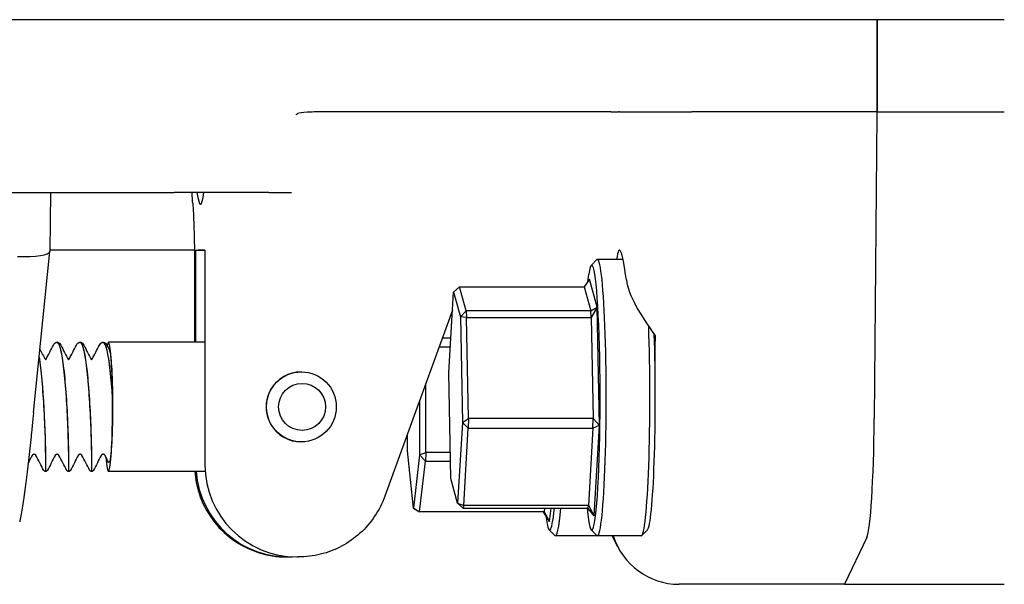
# Model space of a CAD drawing. Header units: inches. Extents: x 24 to 1128, y -69 to 748.
# Tile 575 of 656: x 1037.93 to 1040.6, y 357.08 to 358.61. Entities that reach past the tile are written whole.
import ezdxf

# ---------------------------------------------------------------- set-up
doc = ezdxf.new("R2010")
doc.units = ezdxf.units.IN
doc.header["$LTSCALE"] = 32
doc.header["$MEASUREMENT"] = 0
doc.layers.add('Visible (ANSI)', color=7, linetype='Continuous', lineweight=30)

msp = doc.modelspace()

# ---------------------------------------------------------------- linework, layer by layer
at = {"layer": 'Visible (ANSI)'}
for p, q in [((1040.59703, 358.60867), (1010.78453, 358.60867)), ((1040.25228, 358.35867), (1040.25228, 358.60867)), ((1040.25228, 358.60867), (1040.25228, 358.35867)), ((1038.83765, 358.35867), (1038.74688, 358.35867)), ((1039.26401, 358.35867), (1038.83765, 358.35867)), ((1039.52161, 358.35867), (1039.26401, 358.35867)), ((1039.52956, 358.35839), (1039.55064, 358.35839)), ((1039.55322, 358.35867), (1039.74989, 358.35867)), ((1040.25228, 358.35867), (1039.74989, 358.35867)), ((1040.25116, 358.35189), (1040.24422, 357.52701)), ((1040.25116, 358.35189), (1040.24422, 357.52701)), ((1040.25228, 358.35867), (1040.59703, 358.35867)), ((1037.22309, 358.13992), (1038.34583, 358.13992)), ((1038.01014, 358.13992), (1038.00802, 357.98061)), ((1038.60218, 358.13992), (1038.34583, 358.13992)), ((1038.60218, 358.13992), (1038.66334, 358.13992)), ((1037.96406, 357.54375), (1038.008, 357.98027)), ((1038.40041, 357.98367), (1038.00806, 357.98367)), ((1038.40454, 357.98367), (1038.42906, 357.98367)), ((1038.40454, 357.73367), (1038.40454, 357.98367)), ((1038.42906, 357.98367), (1038.42906, 357.40149)), ((1039.47654, 357.94232), (1039.49207, 357.95791)), ((1039.56314, 357.95867), (1039.49357, 357.95867)), ((1038.40073, 357.93476), (1038.40073, 357.73367)), ((1039.11941, 357.88386), (1039.10319, 357.87012)), ((1039.11941, 357.88386), (1039.45748, 357.88386)), ((1039.13706, 357.81933), (1039.11941, 357.88386)), ((1039.47178, 357.90464), (1039.45748, 357.88386)), ((1039.45748, 357.88386), (1039.47513, 357.81933)), ((1039.49247, 357.82899), (1039.47178, 357.90464)), ((1039.09026, 357.65118), (1039.10319, 357.87012)), ((1039.10319, 357.87012), (1039.12165, 357.80262)), ((1039.47513, 357.81933), (1039.49247, 357.82899)), ((1039.49247, 357.82899), (1039.47639, 357.80086)), ((1039.49867, 357.50803), (1039.49247, 357.82899)), ((1039.1003, 357.82114), (1038.91683, 357.31606)), ((1039.12165, 357.80262), (1039.13706, 357.81933)), ((1039.13832, 357.80086), (1039.12165, 357.80262)), ((1039.12165, 357.80262), (1039.12719, 357.51616)), ((1039.13706, 357.81933), (1039.13832, 357.80086)), ((1039.47513, 357.81933), (1039.13706, 357.81933)), ((1039.47639, 357.80086), (1039.47513, 357.81933)), ((1039.13832, 357.80086), (1039.47639, 357.80086)), ((1039.1436, 357.52704), (1039.13832, 357.80086)), ((1039.47639, 357.80086), (1039.48168, 357.52704)), ((1038.02815, 357.73367), (1038.02753, 357.73367)), ((1038.09059, 357.73367), (1038.08997, 357.73367)), ((1038.15302, 357.73367), (1038.1524, 357.73367)), ((1038.42906, 357.73367), (1038.1673, 357.73367)), ((1039.0958, 357.74492), (1039.07261, 357.74492)), ((1039.064, 357.72121), (1039.0944, 357.72121)), ((1038.69042, 357.65367), (1038.69003, 357.65367)), ((1039.09579, 357.36472), (1039.09026, 357.65118)), ((1039.02763, 357.43498), (1039.02787, 357.62175)), ((1039.01123, 357.57594), (1039.01104, 357.42869)), ((1039.12719, 357.51616), (1039.11426, 357.29722)), ((1039.12719, 357.51616), (1039.1436, 357.52704)), ((1039.14322, 357.50067), (1039.12719, 357.51616)), ((1039.1436, 357.52704), (1039.14322, 357.50067)), ((1039.48168, 357.52704), (1039.1436, 357.52704)), ((1039.48129, 357.50067), (1039.48168, 357.52704)), ((1039.49867, 357.50803), (1039.48129, 357.50067)), ((1039.48168, 357.52704), (1039.49867, 357.50803)), ((1039.48418, 357.2627), (1039.49867, 357.50803)), ((1038.97822, 357.43921), (1038.97828, 357.48523)), ((1039.13086, 357.29138), (1039.14322, 357.50067)), ((1039.14322, 357.50067), (1039.48129, 357.50067)), ((1039.48129, 357.50067), (1039.46893, 357.29138)), ((1038.69042, 357.46367), (1038.69003, 357.46367)), ((1038.99444, 357.28423), (1038.97822, 357.43921)), ((1039.01104, 357.42869), (1038.99444, 357.28423)), ((1039.01104, 357.42869), (1039.02763, 357.43498)), ((1039.02674, 357.41182), (1039.01104, 357.42869)), ((1039.02763, 357.43498), (1039.02674, 357.41182)), ((1039.09443, 357.43498), (1039.02763, 357.43498)), ((1039.01088, 357.27373), (1039.02674, 357.41182)), ((1039.02674, 357.41182), (1039.09488, 357.41182)), ((1037.99693, 357.38367), (1037.99631, 357.38367)), ((1038.05937, 357.38367), (1038.05875, 357.38367)), ((1038.12181, 357.38367), (1038.12119, 357.38367)), ((1038.42969, 357.38367), (1038.1673, 357.38367)), ((1039.11426, 357.29722), (1039.09579, 357.36472)), ((1039.12922, 357.28348), (1039.11426, 357.29722)), ((1039.11426, 357.29722), (1039.13086, 357.29138)), ((1039.00916, 357.27428), (1038.99444, 357.28423)), ((1038.99444, 357.28423), (1039.01088, 357.27373)), ((1039.01088, 357.27373), (1039.00916, 357.27428)), ((1039.34895, 357.27373), (1039.01088, 357.27373)), ((1039.13086, 357.29138), (1039.12922, 357.28348)), ((1039.12922, 357.28348), (1039.46729, 357.28348)), ((1039.46893, 357.29138), (1039.13086, 357.29138)), ((1039.36365, 357.24815), (1039.34758, 357.27373)), ((1039.35007, 357.28348), (1039.34895, 357.27373)), ((1039.34895, 357.27373), (1039.36365, 357.24815)), ((1039.36365, 357.24815), (1039.36771, 357.28348)), ((1039.46729, 357.28348), (1039.46893, 357.29138)), ((1039.48418, 357.2627), (1039.46729, 357.28348)), ((1039.46893, 357.29138), (1039.48418, 357.2627)), ((1039.36264, 357.22502), (1039.37817, 357.20942)), ((1039.47654, 357.22502), (1039.49207, 357.20942)), ((1039.62912, 357.22502), (1039.61359, 357.20942)), ((1039.49357, 357.20867), (1039.37967, 357.20867)), ((1039.61209, 357.20867), (1039.49357, 357.20867)), ((1039.54889, 357.17885), (1039.53342, 357.20867)), ((1040.22383, 357.20477), (1040.16329, 357.07742)), ((1040.22383, 357.20477), (1040.16329, 357.07742)), ((1038.65048, 357.15149), (1038.65404, 357.15149)), ((1038.67856, 357.15149), (1038.68212, 357.15149)), ((1040.16329, 357.07742), (1039.71475, 357.07742)), ((1040.16329, 357.07742), (1040.59703, 357.07742))]:
    msp.add_line(p, q, dxfattribs=at)
for centre, major_axis, ratio, start_param, end_param in [((1040.25165, 358.35086), (0, 0.00781), 0.0632779, 0, 1.438454), ((1040.25165, 358.35086), (0, 0.00781), 0.0632779, 0, 1.438454), ((1038.4168, 358.48367), (0, -0.375), 0.0632779, 5.8720474, 6.6943232), ((1039.57055, 357.58367), (-0.01737, 0.4), 0.0631593, 5.6341931, 6.6358641), ((1037.91433, 357.98577), (-0.09368, 0.00533), 0.2027313, 1.6443253, 3.1504144), ((1038.40695, 357.17117), (0, 0.8125), 0.9979959, 6.255923, 6.280205), ((1039.47798, 357.58367), (0, 0.35937), 0.0632779, 2.5594879, 6.7918209), ((1039.49357, 357.58367), (0, -0.375), 0.0632779, 6.2197378, 9.4882255), ((1039.61209, 357.58367), (0, -0.375), 0.0632779, 0, 2.1116698), ((1038.1673, 357.55867), (0, 0.175), 0.0632779, 2.4662904, 6.6153554), ((1039.62768, 357.58367), (0, -0.35937), 0.0632779, 0.0634475, 2.0694424), ((1039.66552, 360.5935), (-0.03641, -4.33098), 0.0027634, 0.8296691, 0.8550546), ((1038.69003, 357.55867), (0, 0.095), 0.9979959, 0, 3.1415927), ((1038.1673, 357.55867), (0, 0.175), 0.0632779, 4.7843706, 4.8467385), ((1040.22069, 357.57649), (0, -0.375), 0.0632779, 0.1323424, 1.438454), ((1040.22069, 357.57649), (0, -0.375), 0.0632779, 0.1323424, 1.438454), ((1038.67856, 357.40149), (0, -0.25), 0.9979959, 4.712389, 6.2831853), ((1038.65404, 357.40149), (0, -0.25), 0.9979959, 4.7837313, 6.3323439), ((1039.36408, 357.58367), (0, -0.35937), 0.0632779, 5.8086512, 6.8652901), ((1039.37967, 357.58367), (0, -0.375), 0.0632779, 6.2197378, 6.9258478), ((1039.71461, 357.26657), (0.00667, -0.18904), 0.9892589, 4.9886123, 6.2482927)]:
    msp.add_ellipse(centre, major_axis=major_axis, ratio=ratio, start_param=start_param, end_param=end_param, dxfattribs=at)
for centre, major_axis in [((1038.69042, 357.55867), (0, 0.095)), ((1038.6924, 357.55867), (0, -0.06375))]:
    msp.add_ellipse(centre, major_axis=major_axis, ratio=0.9979959, dxfattribs=at)
for points, knots in [([(1038.67875, 358.35287), (1038.67769, 358.35224), (1038.67667, 358.3516), (1038.67563, 358.35091), (1038.67559, 358.35088), (1038.67556, 358.35086)], [-0.020840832, -0.020840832, -0.020840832, -0.020840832, 0, 0, 0.000807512, 0.000807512, 0.000807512, 0.000807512]), ([(1038.74688, 358.35867), (1038.73146, 358.35867), (1038.71761, 358.35834), (1038.69282, 358.35666), (1038.68513, 358.35535), (1038.68011, 358.35357), (1038.67935, 358.35322), (1038.67875, 358.35287)], [0, 0, 0, 0, 0.14044728, 0.14044728, 0.29472543, 0.29472543, 0.32889511, 0.32889511, 0.32889511, 0.32889511]), ([(1039.55176, 358.35856), (1039.55149, 358.3585), (1039.55121, 358.35843), (1039.55086, 358.3584), (1039.55082, 358.3584), (1039.55075, 358.35839), (1039.55073, 358.35839), (1039.55069, 358.35839), (1039.55067, 358.35839), (1039.55065, 358.35839), (1039.55065, 358.35839), (1039.55064, 358.35839)], [0.027184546, 0.027184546, 0.027184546, 0.027184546, 0.056924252, 0.056924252, 0.061161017, 0.061161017, 0.063446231, 0.063446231, 0.064876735, 0.064876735, 0.065401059, 0.065401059, 0.065401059, 0.065401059]), ([(1038.39586, 358.11091), (1038.39542, 358.11721), (1038.395, 358.12366), (1038.39439, 358.13345), (1038.39419, 358.13667), (1038.394, 358.13992)], [0.738799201, 0.738799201, 0.738799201, 0.738799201, 0.792914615, 0.792914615, 0.818963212, 0.818963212, 0.818963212, 0.818963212]), ([(1038.39586, 358.11091), (1038.39644, 358.10254), (1038.397, 358.09314), (1038.39801, 358.07274), (1038.39847, 358.06173), (1038.39927, 358.03852), (1038.39961, 358.02631), (1038.40017, 358.00108), (1038.40038, 357.98806), (1038.40066, 357.96161), (1038.40073, 357.94818), (1038.40073, 357.93476)], [3.88039185, 3.88039185, 3.88039185, 3.88039185, 4.04679128, 4.04679128, 4.2131907, 4.2131907, 4.37959013, 4.37959013, 4.54598956, 4.54598956, 4.71238898, 4.71238898, 4.71238898, 4.71238898]), ([(1039.57198, 357.90301), (1039.57452, 357.88297), (1039.58403, 357.85868), (1039.61192, 357.8065), (1039.63034, 357.77858), (1039.64988, 357.75256), (1039.65027, 357.75204), (1039.65066, 357.75153)], [2.42631602, 2.42631602, 2.42631602, 2.42631602, 2.67966729, 2.67966729, 2.93613935, 2.93613935, 2.94129083, 2.94129083, 2.94129083, 2.94129083]), ([(1038.02741, 357.73365), (1038.03359, 357.7338), (1038.03975, 357.71019), (1038.04475, 357.67064), (1038.05004, 357.62887), (1038.05399, 357.57033), (1038.05626, 357.5175), (1038.05853, 357.4648), (1038.05916, 357.41905), (1038.05909, 357.39774), (1038.05905, 357.38848), (1038.0589, 357.38393), (1038.05875, 357.38399)], [86.3880701, 86.3880701, 86.3880701, 86.3880701, 87.270336, 87.270336, 87.270336, 88.2020629, 88.2020629, 88.2020629, 89.131595, 89.131595, 89.131595, 89.5357004, 89.5357004, 89.5357004, 89.5357004]), ([(1038.05937, 357.38391), (1038.05948, 357.38382), (1038.05958, 357.38604), (1038.05965, 357.39069), (1038.05986, 357.40585), (1038.05956, 357.44649), (1038.0577, 357.49711), (1038.05583, 357.54773), (1038.05237, 357.60714), (1038.04746, 357.65274), (1038.04255, 357.69832), (1038.03624, 357.72902), (1038.02976, 357.73316), (1038.02922, 357.7335), (1038.02869, 357.73366), (1038.02815, 357.73364)], [-95.8185759, -95.8185759, -95.8185759, -95.8185759, -95.5343789, -95.5343789, -95.5343789, -94.6072107, -94.6072107, -94.6072107, -93.6802788, -93.6802788, -93.6802788, -92.7535806, -92.7535806, -92.7535806, -92.6769833, -92.6769833, -92.6769833, -92.6769833]), ([(1038.02827, 357.73367), (1038.03066, 357.73355), (1038.03272, 357.73238), (1038.03575, 357.72959), (1038.03685, 357.72788), (1038.03788, 357.7259)], [0, 0, 0, 0, 0.04826772, 0.04826772, 0.10189197, 0.10189197, 0.10189197, 0.10189197]), ([(1038.08985, 357.73356), (1038.09097, 357.73367), (1038.09209, 357.73303), (1038.0932, 357.73159), (1038.09984, 357.72305), (1038.10615, 357.6866), (1038.11088, 357.63684), (1038.11551, 357.5882), (1038.11858, 357.52807), (1038.12012, 357.47956), (1038.12164, 357.43129), (1038.12167, 357.39568), (1038.12137, 357.38631), (1038.12132, 357.38455), (1038.12125, 357.38372), (1038.12119, 357.38379)], [92.6712554, 92.6712554, 92.6712554, 92.6712554, 92.8312256, 92.8312256, 92.8312256, 93.7846953, 93.7846953, 93.7846953, 94.7168163, 94.7168163, 94.7168163, 95.6446581, 95.6446581, 95.6446581, 95.8188857, 95.8188857, 95.8188857, 95.8188857]), ([(1038.12181, 357.38369), (1038.12183, 357.38368), (1038.12186, 357.38381), (1038.12189, 357.3841), (1038.12223, 357.38791), (1038.12241, 357.41843), (1038.12119, 357.46401), (1038.11997, 357.50957), (1038.1173, 357.56909), (1038.11302, 357.61984), (1038.10875, 357.67058), (1038.1029, 357.71135), (1038.09654, 357.7266), (1038.09458, 357.73128), (1038.09259, 357.73352), (1038.09059, 357.73343)], [-102.1017612, -102.1017612, -102.1017612, -102.1017612, -102.0313957, -102.0313957, -102.0313957, -101.1024988, -101.1024988, -101.1024988, -100.173857, -100.173857, -100.173857, -99.2454675, -99.2454675, -99.2454675, -98.9601686, -98.9601686, -98.9601686, -98.9601686]), ([(1038.09071, 357.73367), (1038.09309, 357.73355), (1038.09516, 357.73238), (1038.09819, 357.72959), (1038.09929, 357.72788), (1038.10032, 357.7259)], [0, 0, 0, 0, 0.04826772, 0.04826772, 0.10189197, 0.10189197, 0.10189197, 0.10189197]), ([(1038.15229, 357.73336), (1038.15499, 357.73355), (1038.1577, 357.72952), (1038.1603, 357.72114), (1038.16652, 357.70114), (1038.17208, 357.65679), (1038.17604, 357.60485), (1038.17688, 357.59388), (1038.17765, 357.58261), (1038.17834, 357.57126)], [98.9544408, 98.9544408, 98.9544408, 98.9544408, 99.3407992, 99.3407992, 99.3407992, 100.2638967, 100.2638967, 100.2638967, 100.4589833, 100.4589833, 100.4589833, 100.4589833]), ([(1038.17827, 357.58211), (1038.17473, 357.63588), (1038.16951, 357.68541), (1038.16342, 357.71172), (1038.16011, 357.72604), (1038.15657, 357.7333), (1038.15302, 357.73334)], [-106.6798007, -106.6798007, -106.6798007, -106.6798007, -105.7495879, -105.7495879, -105.7495879, -105.2433539, -105.2433539, -105.2433539, -105.2433539]), ([(1038.15314, 357.73367), (1038.15553, 357.73355), (1038.1576, 357.73238), (1038.16062, 357.72959), (1038.16173, 357.72788), (1038.16275, 357.7259)], [0, 0, 0, 0, 0.04826772, 0.04826772, 0.10189197, 0.10189197, 0.10189197, 0.10189197]), ([(1037.99693, 357.384), (1037.99711, 357.38402), (1037.9973, 357.3907), (1037.99727, 357.40396), (1037.99723, 357.42919), (1037.99636, 357.47767), (1037.99384, 357.53098), (1037.99131, 357.58428), (1037.98712, 357.64116), (1037.98168, 357.68005), (1037.98092, 357.68552), (1037.98013, 357.69061), (1037.97932, 357.69532)], [-89.5353906, -89.5353906, -89.5353906, -89.5353906, -89.0490707, -89.0490707, -89.0490707, -88.1235008, -88.1235008, -88.1235008, -87.1981489, -87.1981489, -87.1981489, -87.067938, -87.067938, -87.067938, -87.067938]), ([(1038.1697, 357.71253), (1038.17016, 357.71164), (1038.17062, 357.71022), (1038.17202, 357.70431), (1038.17292, 357.69817), (1038.17462, 357.68184), (1038.17541, 357.67162), (1038.17609, 357.65983)], [0.5182891, 0.5182891, 0.5182891, 0.5182891, 0.57468721, 0.57468721, 0.69201491, 0.69201491, 0.81309505, 0.81309505, 0.81309505, 0.81309505]), ([(1037.97909, 357.69307), (1037.98461, 357.65947), (1037.9891, 357.60712), (1037.992, 357.55473), (1037.99498, 357.50086), (1037.99629, 357.44821), (1037.99658, 357.4167), (1037.99678, 357.39539), (1037.99654, 357.38409), (1037.99631, 357.38392)], [80.8056529, 80.8056529, 80.8056529, 80.8056529, 81.7038978, 81.7038978, 81.7038978, 82.6277161, 82.6277161, 82.6277161, 83.2525151, 83.2525151, 83.2525151, 83.2525151]), ([(1038.17609, 357.65983), (1038.17645, 357.65359), (1038.17695, 357.64306), (1038.17784, 357.61388), (1038.17813, 357.59817), (1038.17827, 357.58211)], [0, 0, 0, 0, 0.0644022, 0.0644022, 0.12859969, 0.12859969, 0.12859969, 0.12859969]), ([(1038.17834, 357.57126), (1038.17841, 357.55508), (1038.17833, 357.53876), (1038.17784, 357.50732), (1038.17749, 357.49539), (1038.17721, 357.48812)], [0.01246833, 0.01246833, 0.01246833, 0.01246833, 0.1360692, 0.1360692, 0.26007634, 0.26007634, 0.26007634, 0.26007634]), ([(1037.96406, 357.54375), (1037.96356, 357.53874), (1037.96305, 357.53375), (1037.96124, 357.5159), (1037.95993, 357.50309), (1037.95823, 357.48636), (1037.95783, 357.48239), (1037.95743, 357.47843)], [0.12716127, 0.12716127, 0.12716127, 0.12716127, 0.16568567, 0.16568567, 0.26480212, 0.26480212, 0.29565933, 0.29565933, 0.29565933, 0.29565933]), ([(1038.17721, 357.48812), (1038.17651, 357.46937), (1038.17559, 357.45291), (1038.17344, 357.42723), (1038.17225, 357.41797), (1038.16979, 357.40775), (1038.16856, 357.40634), (1038.16735, 357.40867)], [0, 0, 0, 0, 0.16599281, 0.16599281, 0.32480125, 0.32480125, 0.47227089, 0.47227089, 0.47227089, 0.47227089]), ([(1037.95743, 357.47843), (1037.95293, 357.43382), (1037.94806, 357.39137), (1037.93818, 357.31569), (1037.93325, 357.28315), (1037.92789, 357.25376), (1037.92718, 357.24999), (1037.92647, 357.2464)], [0, 0, 0, 0, 0.34801378, 0.34801378, 0.69509317, 0.69509317, 0.74915696, 0.74915696, 0.74915696, 0.74915696]), ([(1037.9654, 357.43), (1037.96475, 357.43), (1037.9641, 357.42989), (1037.9629, 357.42947), (1037.96233, 357.42917), (1037.96138, 357.42844), (1037.96098, 357.428), (1037.9605, 357.42734), (1037.96035, 357.42709), (1037.96024, 357.42688)], [0, 0, 0, 0, 0.005089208, 0.005089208, 0.010055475, 0.010055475, 0.014908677, 0.014908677, 0.017753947, 0.017753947, 0.017753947, 0.017753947]), ([(1037.97056, 357.42688), (1037.97043, 357.42714), (1037.97024, 357.42745), (1037.96977, 357.42806), (1037.96948, 357.42836), (1037.96877, 357.42896), (1037.96833, 357.42924), (1037.9673, 357.42972), (1037.9667, 357.42989), (1037.96586, 357.42999), (1037.96563, 357.43), (1037.9654, 357.43)], [0, 0, 0, 0, 0.003503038, 0.003503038, 0.006978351, 0.006978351, 0.011166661, 0.011166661, 0.01596545, 0.01596545, 0.017775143, 0.017775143, 0.017775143, 0.017775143]), ([(1038.02784, 357.43), (1038.02719, 357.43), (1038.02653, 357.42989), (1038.02533, 357.42947), (1038.02477, 357.42917), (1038.02382, 357.42844), (1038.02341, 357.428), (1038.02294, 357.42734), (1038.02279, 357.42709), (1038.02268, 357.42688)], [0, 0, 0, 0, 0.005089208, 0.005089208, 0.010055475, 0.010055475, 0.014908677, 0.014908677, 0.017753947, 0.017753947, 0.017753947, 0.017753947]), ([(1038.033, 357.42688), (1038.03286, 357.42714), (1038.03268, 357.42745), (1038.0322, 357.42806), (1038.03192, 357.42836), (1038.03121, 357.42896), (1038.03076, 357.42924), (1038.02974, 357.42972), (1038.02914, 357.42989), (1038.0283, 357.42999), (1038.02807, 357.43), (1038.02784, 357.43)], [0, 0, 0, 0, 0.003503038, 0.003503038, 0.006978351, 0.006978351, 0.011166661, 0.011166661, 0.01596545, 0.01596545, 0.017775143, 0.017775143, 0.017775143, 0.017775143]), ([(1038.09028, 357.43), (1038.08963, 357.43), (1038.08897, 357.42989), (1038.08777, 357.42947), (1038.08721, 357.42917), (1038.08626, 357.42844), (1038.08585, 357.428), (1038.08537, 357.42734), (1038.08523, 357.42709), (1038.08512, 357.42688)], [0, 0, 0, 0, 0.005089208, 0.005089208, 0.010055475, 0.010055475, 0.014908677, 0.014908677, 0.017753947, 0.017753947, 0.017753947, 0.017753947]), ([(1038.09544, 357.42688), (1038.0953, 357.42714), (1038.09511, 357.42745), (1038.09464, 357.42806), (1038.09436, 357.42836), (1038.09365, 357.42896), (1038.0932, 357.42924), (1038.09218, 357.42972), (1038.09157, 357.42989), (1038.09074, 357.42999), (1038.09051, 357.43), (1038.09028, 357.43)], [0, 0, 0, 0, 0.003503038, 0.003503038, 0.006978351, 0.006978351, 0.011166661, 0.011166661, 0.01596545, 0.01596545, 0.017775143, 0.017775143, 0.017775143, 0.017775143]), ([(1038.15271, 357.43), (1038.15207, 357.43), (1038.15141, 357.42989), (1038.15021, 357.42947), (1038.14965, 357.42917), (1038.14869, 357.42844), (1038.14829, 357.428), (1038.14781, 357.42734), (1038.14767, 357.42709), (1038.14755, 357.42688)], [0, 0, 0, 0, 0.005089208, 0.005089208, 0.010055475, 0.010055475, 0.014908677, 0.014908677, 0.017753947, 0.017753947, 0.017753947, 0.017753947]), ([(1038.15788, 357.42688), (1038.15774, 357.42714), (1038.15755, 357.42745), (1038.15708, 357.42806), (1038.15679, 357.42836), (1038.15609, 357.42896), (1038.15564, 357.42924), (1038.15461, 357.42972), (1038.15401, 357.42989), (1038.15318, 357.42999), (1038.15295, 357.43), (1038.15271, 357.43)], [0, 0, 0, 0, 0.003503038, 0.003503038, 0.006978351, 0.006978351, 0.011166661, 0.011166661, 0.01596545, 0.01596545, 0.017775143, 0.017775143, 0.017775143, 0.017775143]), ([(1037.99631, 357.38367), (1037.99567, 357.3837), (1037.99503, 357.38384), (1037.99386, 357.3843), (1037.99331, 357.38463), (1037.99237, 357.38541), (1037.99196, 357.38588), (1037.99155, 357.38652), (1037.99146, 357.38668), (1037.99138, 357.38683)], [0, 0, 0, 0, 0.004909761, 0.004909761, 0.009719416, 0.009719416, 0.014480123, 0.014480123, 0.016027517, 0.016027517, 0.016027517, 0.016027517]), ([(1038.00186, 357.38683), (1038.0017, 357.38652), (1038.00149, 357.38619), (1038.00098, 357.38555), (1038.00067, 357.38523), (1037.99988, 357.3846), (1037.99937, 357.3843), (1037.99823, 357.38384), (1037.99758, 357.3837), (1037.99693, 357.38367)], [0, 0, 0, 0, 0.003147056, 0.003147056, 0.006590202, 0.006590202, 0.011042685, 0.011042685, 0.016037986, 0.016037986, 0.016037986, 0.016037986]), ([(1038.05875, 357.38367), (1038.05811, 357.3837), (1038.05747, 357.38384), (1038.0563, 357.3843), (1038.05575, 357.38463), (1038.05481, 357.38541), (1038.0544, 357.38588), (1038.05399, 357.38652), (1038.0539, 357.38668), (1038.05382, 357.38683)], [0, 0, 0, 0, 0.004909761, 0.004909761, 0.009719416, 0.009719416, 0.014480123, 0.014480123, 0.016027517, 0.016027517, 0.016027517, 0.016027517]), ([(1038.0643, 357.38683), (1038.06414, 357.38652), (1038.06393, 357.38619), (1038.06342, 357.38555), (1038.06311, 357.38523), (1038.06232, 357.3846), (1038.06181, 357.3843), (1038.06067, 357.38384), (1038.06002, 357.3837), (1038.05937, 357.38367)], [0, 0, 0, 0, 0.003147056, 0.003147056, 0.006590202, 0.006590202, 0.011042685, 0.011042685, 0.016037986, 0.016037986, 0.016037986, 0.016037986]), ([(1038.12119, 357.38367), (1038.12055, 357.3837), (1038.11991, 357.38384), (1038.11873, 357.3843), (1038.11818, 357.38463), (1038.11724, 357.38541), (1038.11684, 357.38588), (1038.11643, 357.38652), (1038.11634, 357.38668), (1038.11626, 357.38683)], [0, 0, 0, 0, 0.004909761, 0.004909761, 0.009719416, 0.009719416, 0.014480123, 0.014480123, 0.016027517, 0.016027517, 0.016027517, 0.016027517]), ([(1038.12673, 357.38683), (1038.12657, 357.38652), (1038.12636, 357.38619), (1038.12586, 357.38555), (1038.12554, 357.38523), (1038.12475, 357.3846), (1038.12425, 357.3843), (1038.12311, 357.38384), (1038.12246, 357.3837), (1038.12181, 357.38367)], [0, 0, 0, 0, 0.003147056, 0.003147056, 0.006590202, 0.006590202, 0.011042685, 0.011042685, 0.016037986, 0.016037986, 0.016037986, 0.016037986]), ([(1038.40136, 357.38367), (1038.4028, 357.36351), (1038.40669, 357.34353), (1038.421, 357.29942), (1038.433, 357.27582), (1038.46371, 357.23346), (1038.48242, 357.21471), (1038.52474, 357.1839), (1038.54834, 357.17185), (1038.59812, 357.15564), (1038.6243, 357.15149), (1038.65048, 357.15149)], [4.7838026, 4.7838026, 4.7838026, 4.7838026, 5.0265482, 5.0265482, 5.3407075, 5.3407075, 5.6548668, 5.6548668, 5.969026, 5.969026, 6.2831853, 6.2831853, 6.2831853, 6.2831853]), ([(1038.91683, 357.31606), (1038.90989, 357.29694), (1038.9006, 357.27867), (1038.87787, 357.24491), (1038.86444, 357.22942), (1038.83421, 357.20215), (1038.81742, 357.19037), (1038.78149, 357.17123), (1038.76235, 357.16387), (1038.72284, 357.154), (1038.70248, 357.15149), (1038.68212, 357.15149)], [5.0614548, 5.0614548, 5.0614548, 5.0614548, 5.3058009, 5.3058009, 5.550147, 5.550147, 5.7944931, 5.7944931, 6.0388392, 6.0388392, 6.2831853, 6.2831853, 6.2831853, 6.2831853])]:
    msp.add_open_spline(points, degree=3, knots=knots, dxfattribs=at)
for points in [[(1039.52853, 358.35846), (1039.52715, 358.3586), (1039.52484, 358.35867), (1039.52161, 358.35867)], [(1039.52956, 358.35839), (1039.52931, 358.35839), (1039.52897, 358.35843), (1039.52853, 358.35846)], [(1039.55322, 358.35867), (1039.55253, 358.35867), (1039.55205, 358.35863), (1039.55176, 358.35856)], [(1037.9979, 357.68762), (1038.00455, 357.70037), (1038.01118, 357.71314), (1038.0178, 357.7259)], [(1038.0178, 357.7259), (1038.01974, 357.72964), (1038.02239, 357.73343), (1038.02741, 357.73367)], [(1038.03788, 357.7259), (1038.0448, 357.71256), (1038.05173, 357.69922), (1038.05868, 357.6859)], [(1038.06034, 357.68762), (1038.06698, 357.70037), (1038.07361, 357.71314), (1038.08024, 357.7259)], [(1038.08024, 357.7259), (1038.08218, 357.72964), (1038.08483, 357.73343), (1038.08985, 357.73367)], [(1038.10032, 357.7259), (1038.10724, 357.71256), (1038.11417, 357.69922), (1038.12111, 357.6859)], [(1038.12278, 357.68762), (1038.12942, 357.70037), (1038.13605, 357.71314), (1038.14268, 357.7259)], [(1038.14268, 357.7259), (1038.14462, 357.72964), (1038.14726, 357.73343), (1038.15228, 357.73367)], [(1038.16275, 357.7259), (1038.16507, 357.72145), (1038.16738, 357.71699), (1038.1697, 357.71253)], [(1037.98127, 357.71468), (1037.98625, 357.70508), (1037.99124, 357.69549), (1037.99624, 357.6859)], [(1037.99534, 357.68762), (1037.99564, 357.68749), (1037.99609, 357.68733), (1037.99662, 357.68733)], [(1037.99662, 357.68733), (1037.99757, 357.68733), (1037.99826, 357.68782), (1037.99826, 357.68782)], [(1038.05778, 357.68762), (1038.05807, 357.68749), (1038.05853, 357.68733), (1038.05906, 357.68733)], [(1038.05906, 357.68733), (1038.06001, 357.68733), (1038.0607, 357.68782), (1038.0607, 357.68782)], [(1038.12022, 357.68762), (1038.12051, 357.68749), (1038.12096, 357.68733), (1038.1215, 357.68733)], [(1038.1215, 357.68733), (1038.12244, 357.68733), (1038.12314, 357.68782), (1038.12314, 357.68782)], [(1037.96024, 357.42688), (1037.9567, 357.42009), (1037.95317, 357.4133), (1037.94964, 357.40651)], [(1037.99138, 357.38683), (1037.98445, 357.40019), (1037.97752, 357.41354), (1037.97056, 357.42688)], [(1038.02268, 357.42688), (1038.01573, 357.41354), (1038.00879, 357.40019), (1038.00186, 357.38683)], [(1038.05382, 357.38683), (1038.04689, 357.40019), (1038.03995, 357.41354), (1038.033, 357.42688)], [(1038.08512, 357.42688), (1038.07816, 357.41354), (1038.07123, 357.40019), (1038.0643, 357.38683)], [(1038.11626, 357.38683), (1038.10933, 357.40019), (1038.10239, 357.41354), (1038.09544, 357.42688)], [(1038.14755, 357.42688), (1038.1406, 357.41354), (1038.13366, 357.40019), (1038.12673, 357.38683)], [(1038.16735, 357.40867), (1038.1642, 357.41474), (1038.16104, 357.42081), (1038.15788, 357.42688)]]:
    msp.add_open_spline(points, degree=3, dxfattribs=at)

doc.saveas('drawing.dxf')
